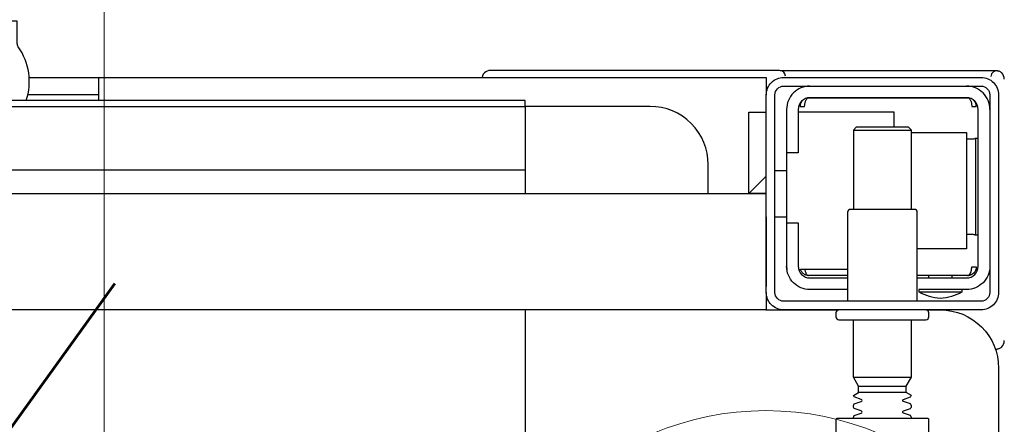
# Model space of a CAD drawing. Header units: millimetres. Extents: x 15214 to 140083, y -437840 to -79279.
# Tile 623 of 656: x 73479 to 73496, y -194628 to -194621. Entities that reach past the tile are written whole.
import ezdxf

# ---------------------------------------------------------------- set-up
doc = ezdxf.new("R2010")
doc.units = ezdxf.units.MM
doc.layers.get('0').update_dxf_attribs({"lineweight": 0})
doc.layers.add('!! 0 posadzki gres sanit 2', color=244, linetype='Continuous', lineweight=9)
doc.layers.add('Istn-armatura', color=6, linetype='Continuous', lineweight=9)
doc.layers.add('0-wypos-sanitarne', color=1, linetype='Continuous')
doc.styles.add('ARCHETYP', font='romans.shx', dxfattribs={"height": 15})

# ---------------------------------------------------------------- blocks, each defined once
blk = doc.blocks.new('99400_TOP')
for points in [[(-0.15993, 0.04968), (-0.17248, 0.04968, 0.405519), (-0.172, 0.05018), (-0.172, 0.05088, 0.414214), (-0.1725, 0.05138), (-0.1875, 0.05138, 0.414214), (-0.188, 0.05088), (-0.188, 0.05018, 0.405519), (-0.18751, 0.04968), (-0.19, 0.04968, -0.414214), (-0.2, 0.05968), (-0.2, 0.13968, -0.266001), (-0.19506, 0.1483)], [(-0.188, 0.14483), (-0.188, 0.06856, 0.414214), (-0.1878, 0.06836), (-0.17545, 0.06836), (-0.1722, 0.06836, 0.414214), (-0.172, 0.06856), (-0.172, 0.07236)], [(-0.185, 0.06836), (-0.185, 0.06812, -0.050055), (-0.18485, 0.06786), (-0.18364, 0.06745, -0.719897), (-0.18364, 0.06707), (-0.18485, 0.06666, -0.050055), (-0.185, 0.0664), (-0.185, 0.06612, -0.050055), (-0.18485, 0.06586), (-0.18364, 0.06545, -0.719897), (-0.18364, 0.06507), (-0.18485, 0.06466, -0.050055), (-0.185, 0.0644), (-0.1841, 0.06388), (-0.1841, 0.06282), (-0.185, 0.06126), (-0.185, 0.05138)], [(-0.175, 0.06836), (-0.175, 0.06812, 0.050055), (-0.17514, 0.06786), (-0.17636, 0.06745, 0.719897), (-0.17636, 0.06707), (-0.17514, 0.06666, 0.050055), (-0.175, 0.0664), (-0.175, 0.06612, 0.050055), (-0.17514, 0.06586), (-0.17636, 0.06545, 0.719897), (-0.17636, 0.06507), (-0.17514, 0.06466, 0.050055), (-0.175, 0.0644), (-0.1759, 0.06388), (-0.1759, 0.06282), (-0.175, 0.06126), (-0.175, 0.05138)], [(-0.20011, 0.05634, 0.091301), (-0.20055, 0.05604, 0.198909), (-0.20099, 0.05497)], [(-0.19944, 0.0564, 0.170835), (-0.20011, 0.05634)], [(-0.18625, 0.04656, 0.119096), (-0.19, 0.04764, 0.119096), (-0.19375, 0.04656)], [(-0.186, 0.04818), (-0.186, 0.03288, 0.414214), (-0.1855, 0.03238), (-0.1745, 0.03238, 0.414214), (-0.174, 0.03288), (-0.174, 0.04818)], [(-0.1985, 0.04218, -0.414214), (-0.1945, 0.04618), (-0.18625, 0.04618), (-0.18625, 0.04656), (-0.19375, 0.04656), (-0.19375, 0.04618)], [(-0.174, 0.04618), (-0.1675, 0.04618, -0.414214), (-0.1635, 0.04218), (-0.16353, 0.04268)], [(-0.186, 0.04418), (-0.1945, 0.04418, 0.414214), (-0.1965, 0.04218), (-0.1965, 0.01518, 0.414214), (-0.1945, 0.01318), (-0.1675, 0.01318, 0.414214), (-0.1655, 0.01518), (-0.1655, 0.02268), (-0.1635, 0.02268), (-0.1635, 0.04218)], [(-0.1635, 0.03468), (-0.1655, 0.03468), (-0.1655, 0.04218, 0.414214), (-0.1675, 0.04418), (-0.174, 0.04418)], [(-0.1945, 0.02025), (-0.19515, 0.02024), (-0.19542, 0.02024), (-0.1956, 0.02024), (-0.19567, 0.02024, 0.116465), (-0.19589, 0.02018), (-0.19601, 0.02013), (-0.19601, 0.03683), (-0.19589, 0.03678, 0.116465), (-0.19567, 0.03672), (-0.19542, 0.03672), (-0.19515, 0.03672), (-0.1945, 0.03671)], [(-0.15, 0.02968), (-0.15, 0.02468, 0.414214), (-0.14, 0.01468), (-0.11847, 0.01468), (-0.11847, 0.02968)], [(-0.1675, 0.01118, 0.414214), (-0.1635, 0.01518), (-0.1635, 0.02268)], [(-0.1985, 0.01518, 0.414214), (-0.1945, 0.01118)], [(-0.04, 0.01368), (-0.03255, 0.01368, 0.236962), (-0.03118, 0.00443, -0.154353), (-0.031, 0.00386), (-0.031, 0), (0.031, 0), (0.031, 0.00386, -0.154353), (0.03118, 0.00443, 0.236962), (0.03256, 0.01368), (0.04, 0.01368)], [(-0.20099, 0.00998, 0.198909), (-0.20055, 0.00892, 0.091301), (-0.20011, 0.00862)], [(-0.16237, 0.00849), (-0.16249, 0.00849), (-0.16269, 0.00849), (-0.16294, 0.00849), (-0.16323, 0.00849), (-0.16357, 0.00849), (-0.16393, 0.00849), (-0.16428, 0.00849), (-0.19771, 0.00849), (-0.19841, 0.00849), (-0.19903, 0.00849), (-0.19948, 0.00849), (-0.19961, 0.00849), (-0.19973, 0.00851), (-0.19984, 0.00853), (-0.20003, 0.00859, 0.517033), (-0.1987, 0.00952)], [(-0.1633, 0.00948, 0.412536), (-0.1623, 0.00848), (-0.1125, 0.00848), (-0.11221, 0.00851), (-0.11193, 0.0086), (-0.11168, 0.00873), (-0.11145, 0.00892), (-0.11126, 0.00914), (-0.11112, 0.0094), (-0.11104, 0.00968)]]:
    blk.add_lwpolyline(points, format="xyb")
for points in [[(-0.11847, 0.04968), (-0.11847, 0.13968), (0.11153, 0.13968), (0.11153, 0.04968)], [(-0.1841, 0.06388), (-0.1759, 0.06388)], [(-0.1759, 0.06282), (-0.1841, 0.06282)], [(-0.175, 0.06126), (-0.185, 0.06126)], [(-0.20001, 0.05638), (-0.19987, 0.05642), (-0.19976, 0.05645), (-0.19962, 0.05647), (-0.19948, 0.05647)], [(-0.16, 0.04668), (-0.16, 0.04968), (0.16, 0.04968), (0.16, 0.04668)], [(-0.192, 0.04418), (-0.192, 0.04378)], [(-0.188, 0.04418), (-0.188, 0.04378)], [(-0.16, 0.03368), (-0.16, 0.04568)], [(-0.19478, 0.04378), (-0.186, 0.04378)], [(-0.16664, 0.04268), (-0.16666, 0.04284), (-0.16669, 0.04295), (-0.16672, 0.04306), (-0.16675, 0.04316), (-0.16679, 0.04326), (-0.16683, 0.04337), (-0.16689, 0.04346), (-0.16694, 0.04355), (-0.16701, 0.04363), (-0.1671, 0.0437), (-0.16718, 0.04375), (-0.16728, 0.04378), (-0.16718, 0.04377), (-0.16708, 0.04376), (-0.16696, 0.04373), (-0.16686, 0.0437), (-0.16677, 0.04367), (-0.16666, 0.04362), (-0.16657, 0.04357), (-0.16646, 0.0435), (-0.16636, 0.04342), (-0.16627, 0.04334), (-0.16618, 0.04324), (-0.1661, 0.04314), (-0.16603, 0.04303), (-0.16597, 0.04292), (-0.16592, 0.0428), (-0.16588, 0.04268), (-0.174, 0.04268)], [(-0.174, 0.04378), (-0.16722, 0.04378)], [(-0.185, 0.01918), (-0.1945, 0.01918), (-0.1945, 0.03918), (-0.186, 0.03918)], [(-0.19591, 0.03679), (-0.19602, 0.03679), (-0.19616, 0.03679), (-0.19632, 0.03679), (-0.1965, 0.03679)], [(-0.185, 0.03238), (-0.185, 0.01876), (-0.1845, 0.01826), (-0.1755, 0.01826), (-0.175, 0.01876), (-0.175, 0.03238)], [(-0.1615, 0.03368), (-0.1635, 0.03368)], [(0.16, 0.02668), (0.157, 0.02968), (0.16, 0.02968), (-0.16, 0.02968), (-0.157, 0.02968), (-0.16, 0.02668)], [(-0.157, 0.02968), (-0.157, 0.01568), (-0.16, 0.01568)], [(0.10602, 0.02968), (0.10602, 0.0256), (-0.11847, 0.0256)], [(-0.1615, 0.02568), (-0.1635, 0.02568)], [(-0.1965, 0.02017), (-0.19632, 0.02017), (-0.19616, 0.02017), (-0.19602, 0.02017), (-0.19591, 0.02017)], [(-0.175, 0.01876), (-0.185, 0.01876)], [(-0.182, 0.01826), (-0.182, 0.01568), (-0.1655, 0.01568)], [(-0.16636, 0.01353), (-0.16625, 0.01364), (-0.16618, 0.01371), (-0.16612, 0.01379), (-0.16606, 0.01388), (-0.166, 0.01398), (-0.16596, 0.01407), (-0.16592, 0.01417), (-0.16589, 0.01428), (-0.16586, 0.01438), (-0.16584, 0.01449), (-0.16583, 0.01459), (-0.16583, 0.01469), (-0.16593, 0.01468), (-0.16606, 0.01468), (-0.1663, 0.01468), (-0.1664, 0.01468), (-0.16651, 0.01468), (-0.16661, 0.01468), (-0.16661, 0.01458), (-0.16662, 0.01448), (-0.16663, 0.01438), (-0.16664, 0.01428), (-0.16665, 0.01418), (-0.16667, 0.01407), (-0.1667, 0.01397), (-0.16673, 0.01387), (-0.16676, 0.01377), (-0.1668, 0.01366), (-0.16685, 0.01356), (-0.1669, 0.01347), (-0.16697, 0.01338), (-0.16704, 0.01331), (-0.16712, 0.01325), (-0.16725, 0.01318), (-0.19475, 0.01318), (-0.19493, 0.01328), (-0.19501, 0.01336), (-0.19507, 0.01344), (-0.19513, 0.01353), (-0.19518, 0.01363), (-0.19522, 0.01372), (-0.19526, 0.01383), (-0.19529, 0.01393), (-0.19532, 0.01405), (-0.19534, 0.01415), (-0.19536, 0.01425), (-0.19537, 0.01435), (-0.19538, 0.01446), (-0.19538, 0.01458), (-0.19539, 0.01468), (-0.19617, 0.01467), (-0.19616, 0.01456), (-0.19615, 0.01446), (-0.19613, 0.01435), (-0.1961, 0.01425), (-0.19607, 0.01415), (-0.19603, 0.01405), (-0.19598, 0.01395), (-0.19592, 0.01386), (-0.19586, 0.01377), (-0.19579, 0.01369), (-0.19571, 0.01361), (-0.19563, 0.01353)], [(-0.045, 0.00968), (-0.045, 0.01368)], [(-0.03305, 0.00968), (-0.16, 0.00968), (-0.16, 0.01268)], [(-0.045, 0.01268), (-0.03283, 0.01268)]]:
    blk.add_lwpolyline(points)
for points in [[(-0.2, 0.01268), (-0.2, 0.04668, -0.414214), (-0.197, 0.04968), (-0.163, 0.04968, -0.414214), (-0.16, 0.04668), (-0.16, 0.01268, -0.414214), (-0.163, 0.00968), (-0.197, 0.00968, -0.414214)], [(-0.1615, 0.04668), (-0.1615, 0.01268, -0.414214), (-0.163, 0.01118), (-0.197, 0.01118, -0.414214), (-0.1985, 0.01268), (-0.1985, 0.04668, -0.414214), (-0.197, 0.04818), (-0.163, 0.04818, -0.414214)]]:
    blk.add_lwpolyline(points, format="xyb", close=True)
for points in [[(-0.19467, 0.04378), (-0.19466, 0.04378), (-0.19466, 0.04378), (-0.19466, 0.04378), (-0.19466, 0.04378), (-0.19466, 0.04378), (-0.19466, 0.04378), (-0.19466, 0.04378), (-0.19466, 0.04378), (-0.19466, 0.04378), (-0.19466, 0.04378), (-0.19466, 0.04378), (-0.19466, 0.04378), (-0.19466, 0.04378), (-0.19466, 0.04378), (-0.19466, 0.04378), (-0.19466, 0.04378), (-0.19467, 0.04378), (-0.19467, 0.04378), (-0.19467, 0.04378), (-0.19467, 0.04378), (-0.19468, 0.04378), (-0.19468, 0.04378), (-0.19469, 0.04378), (-0.1947, 0.04378), (-0.1947, 0.04378), (-0.19471, 0.04378), (-0.19471, 0.04378), (-0.19471, 0.04378), (-0.19471, 0.04378), (-0.19472, 0.04378), (-0.19472, 0.04378), (-0.19472, 0.04377), (-0.19472, 0.04377), (-0.19473, 0.04377), (-0.19473, 0.04377), (-0.19473, 0.04377), (-0.19473, 0.04377), (-0.19473, 0.04377), (-0.19473, 0.04377), (-0.19474, 0.04377), (-0.19474, 0.04377), (-0.19474, 0.04377), (-0.19474, 0.04377), (-0.19474, 0.04377), (-0.19475, 0.04377), (-0.19475, 0.04377), (-0.19475, 0.04377), (-0.19475, 0.04377), (-0.19476, 0.04377), (-0.19476, 0.04377), (-0.19476, 0.04377), (-0.19477, 0.04376), (-0.19477, 0.04376), (-0.19477, 0.04376), (-0.19478, 0.04376), (-0.19479, 0.04376), (-0.19479, 0.04376), (-0.1948, 0.04375), (-0.19481, 0.04375), (-0.19481, 0.04375), (-0.19482, 0.04374), (-0.19483, 0.04374), (-0.19483, 0.04374), (-0.19484, 0.04373), (-0.19485, 0.04373), (-0.19485, 0.04373), (-0.19486, 0.04372), (-0.19487, 0.04372), (-0.19488, 0.04371), (-0.19488, 0.04371), (-0.19489, 0.0437), (-0.1949, 0.0437), (-0.1949, 0.04369), (-0.19491, 0.04369), (-0.19492, 0.04368), (-0.19493, 0.04368), (-0.19493, 0.04367), (-0.19494, 0.04367), (-0.19495, 0.04366), (-0.19495, 0.04366), (-0.19496, 0.04365), (-0.19497, 0.04364), (-0.19497, 0.04364), (-0.19498, 0.04363), (-0.19499, 0.04362), (-0.19499, 0.04362), (-0.195, 0.04361), (-0.19501, 0.0436), (-0.19501, 0.04359), (-0.19502, 0.04359), (-0.19503, 0.04358), (-0.19503, 0.04357), (-0.19504, 0.04356), (-0.19504, 0.04356), (-0.19505, 0.04355), (-0.19506, 0.04354), (-0.19506, 0.04353), (-0.19507, 0.04352), (-0.19508, 0.04351), (-0.19508, 0.0435), (-0.19509, 0.04349), (-0.19509, 0.04349), (-0.1951, 0.04348), (-0.19511, 0.04347), (-0.19511, 0.04346), (-0.19512, 0.04345), (-0.19512, 0.04344), (-0.19513, 0.04343), (-0.19513, 0.04342), (-0.19514, 0.04341), (-0.19515, 0.0434), (-0.19515, 0.04339), (-0.19516, 0.04338), (-0.19516, 0.04337), (-0.19517, 0.04336), (-0.19517, 0.04334), (-0.19518, 0.04333), (-0.19518, 0.04332), (-0.19519, 0.04331), (-0.19519, 0.0433), (-0.1952, 0.04329), (-0.1952, 0.04328), (-0.19521, 0.04327), (-0.19521, 0.04325), (-0.19522, 0.04324), (-0.19522, 0.04323), (-0.19523, 0.04322), (-0.19523, 0.04321), (-0.19524, 0.04319), (-0.19524, 0.04318), (-0.19525, 0.04317), (-0.19525, 0.04316), (-0.19526, 0.04313), (-0.19527, 0.04311), (-0.19527, 0.04308), (-0.19528, 0.04306), (-0.19529, 0.04303), (-0.1953, 0.043), (-0.1953, 0.04298), (-0.19531, 0.04295), (-0.19532, 0.04292), (-0.19532, 0.0429), (-0.19533, 0.04287), (-0.19533, 0.04285), (-0.19534, 0.04282), (-0.19534, 0.04279), (-0.19535, 0.04277), (-0.19535, 0.04274), (-0.19536, 0.04271), (-0.19536, 0.04269), (-0.19536, 0.04266), (-0.19537, 0.04263), (-0.19537, 0.04261), (-0.19537, 0.04258), (-0.19537, 0.04257), (-0.19537, 0.04256), (-0.19537, 0.04255), (-0.19537, 0.04255), (-0.19537, 0.04254), (-0.19538, 0.04253), (-0.19538, 0.04253), (-0.19538, 0.04252), (-0.19538, 0.04252), (-0.19538, 0.04251), (-0.19538, 0.04251), (-0.19538, 0.0425), (-0.19538, 0.04249), (-0.19538, 0.04249), (-0.19538, 0.04248), (-0.19538, 0.04248), (-0.19538, 0.04248), (-0.19538, 0.04247), (-0.19538, 0.04247), (-0.19538, 0.04246), (-0.19538, 0.04246), (-0.19538, 0.04246), (-0.19538, 0.04245), (-0.19538, 0.04245), (-0.19538, 0.04245), (-0.19538, 0.04244), (-0.19538, 0.04244), (-0.19538, 0.04244), (-0.19538, 0.04244), (-0.19538, 0.04243), (-0.19538, 0.04243), (-0.19538, 0.04243), (-0.19538, 0.04242), (-0.19538, 0.04242), (-0.19538, 0.04241), (-0.19538, 0.04241), (-0.19538, 0.0424), (-0.19538, 0.0424), (-0.19538, 0.04239), (-0.19538, 0.04239), (-0.19538, 0.04239), (-0.19538, 0.04238), (-0.19538, 0.04238), (-0.19538, 0.04237), (-0.19538, 0.04237), (-0.19538, 0.04236), (-0.19538, 0.04236), (-0.19538, 0.04235), (-0.19538, 0.04235), (-0.19538, 0.04234), (-0.19538, 0.04234), (-0.19538, 0.04234), (-0.19538, 0.04233), (-0.19538, 0.04232), (-0.19538, 0.04232), (-0.19538, 0.04231), (-0.19538, 0.04231), (-0.19538, 0.04231), (-0.19538, 0.0423), (-0.19538, 0.0423), (-0.19538, 0.04229), (-0.19538, 0.04229), (-0.19538, 0.04229), (-0.19538, 0.04229), (-0.19538, 0.04228), (-0.19538, 0.04228), (-0.19538, 0.04228), (-0.19538, 0.04228), (-0.19539, 0.04228), (-0.19539, 0.04228), (-0.19539, 0.04228), (-0.19539, 0.04227), (-0.19539, 0.04227), (-0.1954, 0.04227), (-0.1954, 0.04227), (-0.1954, 0.04227), (-0.1954, 0.04227), (-0.19541, 0.04227), (-0.19541, 0.04227), (-0.19542, 0.04227), (-0.19542, 0.04227), (-0.19543, 0.04228), (-0.19544, 0.04228), (-0.19545, 0.04228), (-0.19545, 0.04228), (-0.19546, 0.04228), (-0.19546, 0.04228), (-0.19546, 0.04228), (-0.19547, 0.04228), (-0.19548, 0.04228), (-0.19549, 0.04228), (-0.19549, 0.04228), (-0.1955, 0.04228), (-0.19551, 0.04228), (-0.19552, 0.04228), (-0.19553, 0.04228), (-0.19554, 0.04228), (-0.19555, 0.04228), (-0.19556, 0.04228), (-0.19557, 0.04228), (-0.19558, 0.04228), (-0.19559, 0.04228), (-0.19561, 0.04228), (-0.19563, 0.04228), (-0.19565, 0.04228), (-0.19568, 0.04228), (-0.1957, 0.04228), (-0.19574, 0.04228), (-0.19576, 0.04228), (-0.19578, 0.04228), (-0.19595, 0.04228), (-0.19596, 0.04228), (-0.19598, 0.04228), (-0.19599, 0.04228), (-0.196, 0.04228), (-0.19602, 0.04228), (-0.19603, 0.04228), (-0.19604, 0.04228), (-0.19605, 0.04228), (-0.19606, 0.04228), (-0.19607, 0.04228), (-0.19608, 0.04228), (-0.19609, 0.04228), (-0.1961, 0.04228), (-0.19611, 0.04228), (-0.19612, 0.04228), (-0.19613, 0.04229), (-0.19613, 0.04229), (-0.19614, 0.04229), (-0.19614, 0.04229), (-0.19615, 0.04229), (-0.19615, 0.04229), (-0.19615, 0.04229), (-0.19615, 0.04229), (-0.19616, 0.04229), (-0.19616, 0.04229), (-0.19616, 0.04228), (-0.19616, 0.04228), (-0.19616, 0.04228), (-0.19616, 0.04228), (-0.19616, 0.04228), (-0.19616, 0.04228), (-0.19616, 0.04227), (-0.19616, 0.04227), (-0.19616, 0.04227), (-0.19617, 0.04227), (-0.19617, 0.04227), (-0.19617, 0.04227), (-0.19617, 0.04227), (-0.19617, 0.04227), (-0.19617, 0.04227), (-0.19617, 0.04227), (-0.19617, 0.04228), (-0.19617, 0.04228), (-0.19617, 0.04228), (-0.19617, 0.04229), (-0.19617, 0.04229), (-0.19617, 0.04229), (-0.19617, 0.0423), (-0.19617, 0.04231), (-0.19617, 0.04232), (-0.19617, 0.04233), (-0.19617, 0.04234), (-0.19616, 0.04234), (-0.19616, 0.04234), (-0.19616, 0.04235), (-0.19616, 0.04235), (-0.19616, 0.04236), (-0.19616, 0.04236), (-0.19616, 0.04237), (-0.19616, 0.04238), (-0.19616, 0.04239), (-0.19616, 0.04239), (-0.19616, 0.0424), (-0.19616, 0.0424), (-0.19616, 0.04241), (-0.19616, 0.04241), (-0.19616, 0.04241), (-0.19616, 0.04242), (-0.19616, 0.04242), (-0.19616, 0.04243), (-0.19616, 0.04243), (-0.19616, 0.04244), (-0.19616, 0.04244), (-0.19616, 0.04245), (-0.19616, 0.04245), (-0.19616, 0.04246), (-0.19616, 0.04246), (-0.19615, 0.04246), (-0.19615, 0.04246), (-0.19615, 0.04247), (-0.19615, 0.04247), (-0.19615, 0.04248), (-0.19615, 0.04248), (-0.19615, 0.04248), (-0.19615, 0.04249), (-0.19615, 0.04249), (-0.19615, 0.0425), (-0.19615, 0.04251), (-0.19615, 0.04251), (-0.19615, 0.04252), (-0.19615, 0.04252), (-0.19614, 0.04253), (-0.19614, 0.04254), (-0.19614, 0.04254), (-0.19614, 0.04255), (-0.19614, 0.04256), (-0.19614, 0.04256), (-0.19614, 0.04257), (-0.19614, 0.04258), (-0.19613, 0.04259), (-0.19613, 0.0426), (-0.19613, 0.0426), (-0.19613, 0.04261), (-0.19612, 0.04263), (-0.19612, 0.04264), (-0.19612, 0.04266), (-0.19611, 0.04268), (-0.19611, 0.04269), (-0.1961, 0.04271), (-0.1961, 0.04273), (-0.19609, 0.04274), (-0.19609, 0.04276), (-0.19608, 0.04277), (-0.19608, 0.04279), (-0.19607, 0.04281), (-0.19606, 0.04282), (-0.19606, 0.04284), (-0.19605, 0.04285), (-0.19605, 0.04287), (-0.19604, 0.04288), (-0.19603, 0.0429), (-0.19602, 0.04291), (-0.19602, 0.04293), (-0.19601, 0.04295), (-0.196, 0.04296), (-0.19599, 0.04298), (-0.19599, 0.04299), (-0.19598, 0.043), (-0.19597, 0.04302), (-0.19596, 0.04303), (-0.19595, 0.04305), (-0.19595, 0.04306), (-0.19594, 0.04308), (-0.19593, 0.04309), (-0.19592, 0.04311), (-0.19591, 0.04312), (-0.1959, 0.04313), (-0.19589, 0.04315), (-0.19588, 0.04316), (-0.19587, 0.04317), (-0.19586, 0.04319), (-0.19585, 0.0432), (-0.19584, 0.04321), (-0.19583, 0.04323), (-0.19582, 0.04324), (-0.19581, 0.04325), (-0.1958, 0.04327), (-0.19578, 0.04328), (-0.19577, 0.04329), (-0.19576, 0.0433), (-0.19575, 0.04332), (-0.19574, 0.04333), (-0.19573, 0.04334), (-0.19571, 0.04335), (-0.1957, 0.04336), (-0.19569, 0.04338), (-0.19568, 0.04339), (-0.19567, 0.0434), (-0.19565, 0.04341), (-0.19564, 0.04342), (-0.19563, 0.04343), (-0.19561, 0.04344), (-0.1956, 0.04345), (-0.19559, 0.04346), (-0.19557, 0.04347), (-0.19556, 0.04348), (-0.19555, 0.04349), (-0.19553, 0.0435), (-0.19552, 0.04351), (-0.19551, 0.04352), (-0.19549, 0.04353), (-0.19548, 0.04354), (-0.19546, 0.04355), (-0.19545, 0.04356), (-0.19543, 0.04357), (-0.19542, 0.04358), (-0.19541, 0.04358), (-0.19539, 0.04359), (-0.19538, 0.0436), (-0.19536, 0.04361), (-0.19535, 0.04362), (-0.19533, 0.04362), (-0.19532, 0.04363), (-0.1953, 0.04364), (-0.19529, 0.04365), (-0.19527, 0.04365), (-0.19525, 0.04366), (-0.19524, 0.04367), (-0.19522, 0.04367), (-0.19521, 0.04368), (-0.19519, 0.04368), (-0.19518, 0.04369), (-0.19516, 0.0437), (-0.19514, 0.0437), (-0.19513, 0.04371), (-0.19511, 0.04371), (-0.1951, 0.04372), (-0.19508, 0.04372), (-0.19506, 0.04373), (-0.19505, 0.04373), (-0.19503, 0.04373), (-0.19501, 0.04374), (-0.195, 0.04374), (-0.19498, 0.04375), (-0.19496, 0.04375), (-0.19495, 0.04375), (-0.19493, 0.04376), (-0.19491, 0.04376), (-0.19491, 0.04376), (-0.1949, 0.04376), (-0.19489, 0.04376), (-0.19488, 0.04376), (-0.19487, 0.04377), (-0.19486, 0.04377), (-0.19485, 0.04377), (-0.19483, 0.04377), (-0.19482, 0.04377), (-0.19481, 0.04377), (-0.1948, 0.04377), (-0.19479, 0.04377), (-0.19479, 0.04377), (-0.19478, 0.04377), (-0.19478, 0.04378), (-0.19477, 0.04378), (-0.19476, 0.04378), (-0.19475, 0.04378), (-0.19475, 0.04378), (-0.19474, 0.04378), (-0.19474, 0.04378), (-0.19473, 0.04378), (-0.19473, 0.04378), (-0.19471, 0.04378), (-0.1947, 0.04378), (-0.1947, 0.04378), (-0.19469, 0.04378), (-0.19469, 0.04378), (-0.19469, 0.04378), (-0.19469, 0.04378), (-0.19469, 0.04378), (-0.19468, 0.04378), (-0.19468, 0.04378), (-0.19468, 0.04378), (-0.19467, 0.04378), (-0.19467, 0.04378), (-0.19467, 0.04378), (-0.19467, 0.04378)], [(-0.11847, 0.01368), (0.11153, 0.01368), (0.11153, 0.01468), (-0.11847, 0.01468)]]:
    blk.add_lwpolyline(points, close=True)
blk = doc.blocks.new('A$Cff2eaf8b')
blk.add_blockref('99400_TOP', (0, -0.08218))

msp = doc.modelspace()

# ---------------------------------------------------------------- hatches: boundary and pattern name
at = {"layer": '!! 0 posadzki gres sanit 2', "ltscale": 0.5}
h = msp.add_hatch(dxfattribs=at)
h.set_pattern_fill('_USER', color=256, scale=40, double=1, pattern_type=0)
h.set_pattern_definition([(0, (0, 0), (0, 40), []), (90, (0, 0), (-40, 2e-15), [])])
h.paths.add_polyline_path([(73219.42327, -194639.5883), (73219.42327, -194353.81618), (73525.42987, -194351.5883), (73525.42987, -194639.5883)])

# ---------------------------------------------------------------- linework, layer by layer
at = {"layer": 'Istn-armatura'}
msp.add_circle((73491.42327, -194632.5883), 5, dxfattribs=at)

# ---------------------------------------------------------------- block references
at = {"layer": '0-wypos-sanitarne', "xscale": 100, "yscale": 100, "zscale": 100, "rotation": 180}
msp.add_blockref('A$Cff2eaf8b', (73475.42822, -194629.1053), dxfattribs=at)

# ---------------------------------------------------------------- texts
at = {"layer": 'Istn-armatura', "style": 'ARCHETYP', "width": 0.8}
msp.add_text('PK', height=10, rotation=0, dxfattribs=at).set_placement((73466.83448, -194635.39872))

doc.saveas('drawing.dxf')
